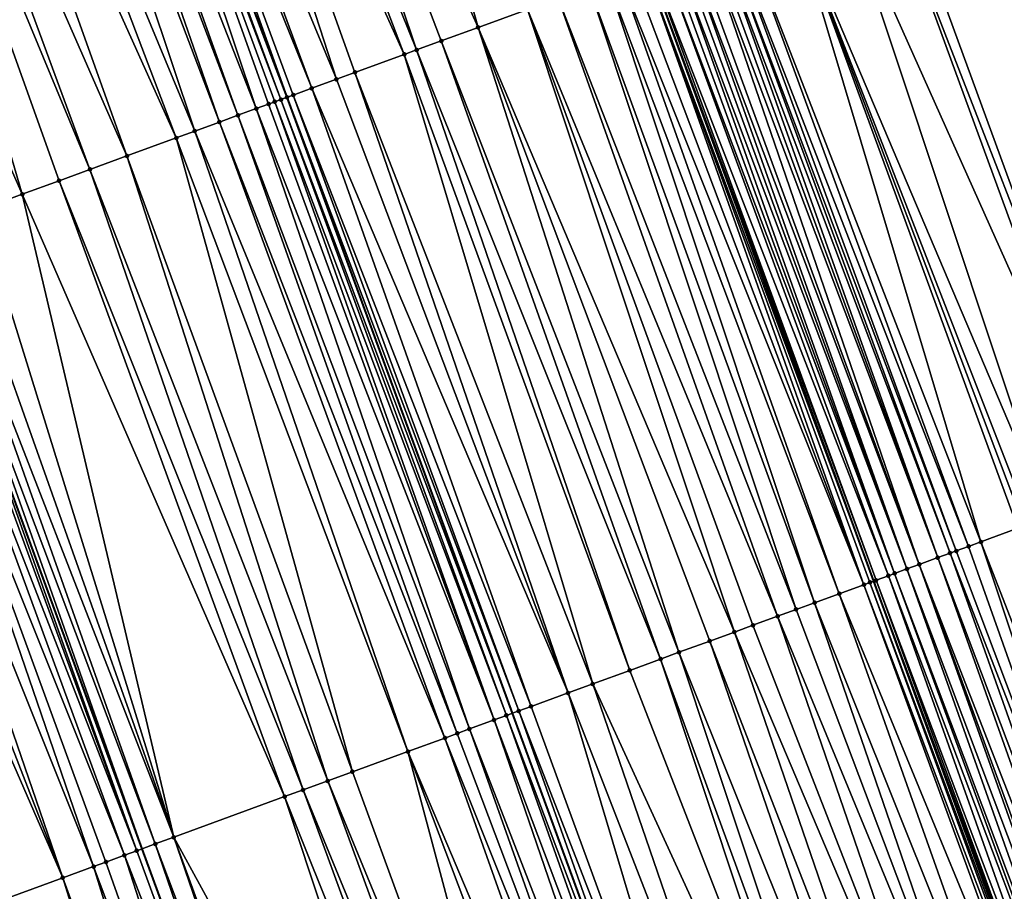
# Model space of a CAD drawing. Header units: feet. Extents: x 2004186 to 2014793, y 836912 to 864902.
# Tile 335 of 656: x 2010385 to 2010415, y 847898 to 847925. Entities that reach past the tile are written whole.
import ezdxf

# ---------------------------------------------------------------- set-up
doc = ezdxf.new("R2010")
doc.units = ezdxf.units.FT
doc.header["$LTSCALE"] = 100
doc.header["$MEASUREMENT"] = 0
for name, color, linetype, lineweight in [('EP_Travel Lane', 5, 'Continuous', 40), ('GPL_Skip Line', 2, 'Continuous', 40), ('Road Shots', 4, 'Continuous', 200), ('Road X-Section', 30, 'Continuous', 13)]:
    doc.layers.add(name, color=color, linetype=linetype, lineweight=lineweight)
doc.layers.add('I-77 SB_MM21-27-Surface-Border', color=7, linetype='Continuous')
doc.layers.add('I-77 SB_MM21-27-Surface-TIN', color=7, linetype='Continuous')

msp = doc.modelspace()

# ---------------------------------------------------------------- linework, layer by layer
at = {"layer": 'EP_Travel Lane'}
msp.add_polyline3d([(2010445.316444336, 847813.5962041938, 433.0104091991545), (2010438.679490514, 847832.4627011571, 432.9319780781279), (2010432.042539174, 847851.3291910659, 432.8515366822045), (2010425.139215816, 847870.2557008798, 432.7710788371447), (2010418.274076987, 847889.0404922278, 432.7279761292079), (2010411.408960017, 847907.8252237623, 432.6638265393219), (2010404.543828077, 847926.6099962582, 432.6141262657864), (2010397.38193436, 847945.4439970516, 432.5389409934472), (2010390.268932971, 847964.1362691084, 432.4742852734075), (2010383.155938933, 847982.82852185, 432.4034348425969), (2010375.975862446, 848001.680886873, 432.3522787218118), (2010368.597464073, 848020.2699512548, 432.2722607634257), (2010361.219050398, 848038.8590541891, 432.2059009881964), (2010353.840605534, 848057.4482356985, 432.1673783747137), (2010346.379713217, 848076.1879119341, 432.1270185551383), (2010338.752172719, 848094.6761066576, 432.0335779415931), (2010331.124594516, 848113.1643927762, 431.9679207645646)], dxfattribs=at)
at = {"layer": 'GPL_Skip Line'}
for points in [[(2010434.280437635, 847809.7120895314, 432.5516954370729), (2010427.643483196, 847828.578588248, 432.473760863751), (2010421.006517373, 847847.4451193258, 432.4050365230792), (2010414.14719293, 847866.2318792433, 432.3409341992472), (2010407.274133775, 847885.0137273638, 432.2839206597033), (2010400.401084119, 847903.7955495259, 432.217755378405), (2010393.528014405, 847922.5774265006, 432.1709143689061), (2010386.419386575, 847941.2712910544, 432.0935986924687), (2010379.307074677, 847959.963861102, 432.038991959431), (2010372.194778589, 847978.6563895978, 431.9709799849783), (2010365.075426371, 847997.3461843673, 431.9060925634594), (2010357.687270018, 848015.9313647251, 431.8245463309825), (2010350.299104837, 848034.5165672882, 431.7508686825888), (2010342.91090772, 848053.1018501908, 431.7056591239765), (2010335.502520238, 848071.6789086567, 431.6532753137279), (2010327.846436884, 848090.1553678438, 431.5836618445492), (2010320.190376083, 848108.6317726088, 431.4974952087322)], [(2010422.965392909, 847805.7298375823, 432.0990983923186), (2010416.32843218, 847824.5963541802, 432.0262505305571), (2010409.691460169, 847843.4629028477, 431.9625323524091), (2010402.875732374, 847862.105767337, 431.9007132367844), (2010395.992691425, 847880.8838705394, 431.8150787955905), (2010389.109602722, 847899.6621040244, 431.7753469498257), (2010382.226526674, 847918.4403029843, 431.7234295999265), (2010375.19105259, 847936.9974819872, 431.6554652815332), (2010368.098361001, 847955.6975032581, 431.596892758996), (2010361.005655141, 847974.3975621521, 431.5504159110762), (2010353.967335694, 847992.9289843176, 431.4755962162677), (2010346.605653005, 848011.5247025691, 431.3982657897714), (2010339.243966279, 848030.1204310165, 431.3245462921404), (2010331.882245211, 848048.7162462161, 431.2815498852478), (2010324.561540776, 848067.1436544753, 431.2263298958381), (2010316.89390634, 848085.6152723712, 431.1424802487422), (2010309.226277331, 848104.0868771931, 431.0546505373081)]]:
    msp.add_polyline3d(points, dxfattribs=at)
at = {"layer": 'I-77 SB_MM21-27-Surface-Border', "color": 3, "linetype": 'ByBlock', "lineweight": -2}
msp.add_polyline3d([(2010337.372617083, 848115.7543143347, 432.2095463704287), (2010344.289671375, 848096.9715284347, 432.2543729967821), (2010352.315242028, 848078.6482983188, 432.3563853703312), (2010360.751986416, 848060.1966310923, 432.4482994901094), (2010368.697720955, 848041.8330507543, 432.5133791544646), (2010376.829275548, 848023.5434360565, 432.6080460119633), (2010384.403279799, 848005.0321512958, 432.6943316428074), (2010391.447306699, 847985.9844294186, 432.7235131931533), (2010398.372684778, 847967.2207555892, 432.7843810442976), (2010405.29803951, 847948.45714312, 432.8651087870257), (2010412.121350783, 847929.383882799, 432.9113351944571), (2010418.99443475, 847910.601966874, 432.944420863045), (2010425.867489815, 847891.82012993, 433.0053695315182), (2010432.364923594, 847872.900784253, 433.0498126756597), (2010438.551635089, 847853.6199756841, 433.1000478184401), (2010444.811267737, 847834.6207054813, 433.1690479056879), (2010451.259565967, 847815.6878076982, 433.2387195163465)], dxfattribs=at)
at = {"layer": 'I-77 SB_MM21-27-Surface-TIN', "color": 128, "linetype": 'ByBlock', "lineweight": -2}
for points in [[(2010393.896070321, 847944.1172006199, 432.4080383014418), (2010391.092313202, 847943.0499864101, 432.2907290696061), (2010399.350152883, 847924.7087885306, 432.419485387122)], [(2010393.896070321, 847944.1172006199, 432.4080383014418), (2010399.350152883, 847924.7087885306, 432.419485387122), (2010400.852645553, 847925.2588029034, 432.4785072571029)], [(2010391.092313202, 847943.0499864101, 432.2907290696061), (2010389.970816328, 847942.6230850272, 432.2387406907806), (2010397.472048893, 847924.0212381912, 432.3342946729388)], [(2010391.092313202, 847943.0499864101, 432.2907290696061), (2010398.223292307, 847924.2962533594, 432.3666195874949), (2010399.350152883, 847924.7087885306, 432.419485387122)], [(2010391.092313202, 847943.0499864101, 432.2907290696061), (2010397.472048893, 847924.0212381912, 432.3342946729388), (2010398.223292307, 847924.2962533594, 432.3666195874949)], [(2010389.970816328, 847942.6230850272, 432.2387406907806), (2010388.849319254, 847942.1961841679, 432.186921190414), (2010397.096429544, 847923.8837241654, 432.3158611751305)], [(2010389.970816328, 847942.6230850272, 432.2387406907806), (2010397.096429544, 847923.8837241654, 432.3158611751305), (2010397.472048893, 847924.0212381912, 432.3342946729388)], [(2010388.849319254, 847942.1961841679, 432.186921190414), (2010387.353976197, 847941.6270188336, 432.1293818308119), (2010395.030509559, 847923.127434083, 432.2275422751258)], [(2010388.849319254, 847942.1961841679, 432.186921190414), (2010395.593945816, 847923.3336853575, 432.2482245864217), (2010397.096429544, 847923.8837241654, 432.3158611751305)], [(2010388.849319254, 847942.1961841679, 432.186921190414), (2010395.030509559, 847923.127434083, 432.2275422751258), (2010395.593945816, 847923.3336853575, 432.2482245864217)], [(2010387.353976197, 847941.6270188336, 432.1293818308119), (2010386.7932221, 847941.4135830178, 432.1081867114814), (2010394.279261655, 847922.8524311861, 432.1995435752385)], [(2010387.353976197, 847941.6270188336, 432.1293818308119), (2010394.279261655, 847922.8524311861, 432.1995435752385), (2010395.030509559, 847923.127434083, 432.2275422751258)], [(2010386.232468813, 847941.2001450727, 432.0863046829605), (2010393.340202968, 847922.5086743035, 432.1633954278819), (2010386.419386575, 847941.2712910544, 432.0935986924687)], [(2010386.7932221, 847941.4135830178, 432.1081867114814), (2010386.419386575, 847941.2712910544, 432.0935986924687), (2010393.528014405, 847922.5774265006, 432.1709143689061)], [(2010393.340202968, 847922.5086743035, 432.1633954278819), (2010393.528014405, 847922.5774265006, 432.1709143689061), (2010386.419386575, 847941.2712910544, 432.0935986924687)], [(2010386.7932221, 847941.4135830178, 432.1081867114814), (2010393.528014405, 847922.5774265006, 432.1709143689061), (2010393.715830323, 847922.6461664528, 432.1741161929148)], [(2010386.7932221, 847941.4135830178, 432.1081867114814), (2010393.715830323, 847922.6461664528, 432.1741161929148), (2010394.279261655, 847922.8524311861, 432.1995435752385)], [(2010386.232468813, 847941.2001450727, 432.0863046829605), (2010385.297870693, 847940.8444396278, 432.0577268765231), (2010392.588954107, 847922.2336740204, 432.1363181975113)], [(2010386.232468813, 847941.2001450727, 432.0863046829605), (2010393.152395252, 847922.4399119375, 432.1522913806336), (2010393.340202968, 847922.5086743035, 432.1633954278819)], [(2010386.232468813, 847941.2001450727, 432.0863046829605), (2010392.964583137, 847922.3711615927, 432.1454254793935), (2010393.152395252, 847922.4399119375, 432.1522913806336)], [(2010386.232468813, 847941.2001450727, 432.0863046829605), (2010392.588954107, 847922.2336740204, 432.1363181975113), (2010392.964583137, 847922.3711615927, 432.1454254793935)], [(2010384.92403566, 847940.7021463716, 432.0427218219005), (2010384.363288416, 847940.4886925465, 432.0157166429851), (2010391.462081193, 847921.8211725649, 432.0953389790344)], [(2010385.297870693, 847940.8444396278, 432.0577268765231), (2010384.92403566, 847940.7021463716, 432.0427218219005), (2010392.025514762, 847922.0274311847, 432.1186109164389)], [(2010384.92403566, 847940.7021463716, 432.0427218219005), (2010391.462081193, 847921.8211725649, 432.0953389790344), (2010392.025514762, 847922.0274311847, 432.1186109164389)], [(2010385.297870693, 847940.8444396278, 432.0577268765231), (2010392.025514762, 847922.0274311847, 432.1186109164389), (2010392.588954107, 847922.2336740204, 432.1363181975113)], [(2010384.363288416, 847940.4886925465, 432.0157166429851), (2010383.054874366, 847939.9906436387, 431.9559363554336), (2010390.710842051, 847921.5461457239, 432.0588987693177)], [(2010384.363288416, 847940.4886925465, 432.0157166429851), (2010390.710842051, 847921.5461457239, 432.0588987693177), (2010391.462081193, 847921.8211725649, 432.0953389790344)], [(2010383.054874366, 847939.9906436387, 431.9559363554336), (2010381.933366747, 847939.5637704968, 431.9130588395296), (2010390.147410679, 847921.3398810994, 432.0335098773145)], [(2010383.054874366, 847939.9906436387, 431.9559363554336), (2010390.147410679, 847921.3398810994, 432.0335098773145), (2010390.710842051, 847921.5461457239, 432.0588987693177)], [(2010381.933366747, 847939.5637704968, 431.9130588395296), (2010380.624935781, 847939.0657660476, 431.8676215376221), (2010388.644919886, 847920.7898615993, 431.9726802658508)], [(2010381.933366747, 847939.5637704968, 431.9130588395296), (2010388.644919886, 847920.7898615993, 431.9726802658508), (2010390.147410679, 847921.3398810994, 432.0335098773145)], [(2010380.624935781, 847939.0657660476, 431.8676215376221), (2010379.877267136, 847938.7811758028, 431.8364073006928), (2010387.518045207, 847920.3773649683, 431.9334019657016)], [(2010380.624935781, 847939.0657660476, 431.8676215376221), (2010387.518045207, 847920.3773649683, 431.9334019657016), (2010388.644919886, 847920.7898615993, 431.9726802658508)], [(2010379.877267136, 847938.7811758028, 431.8364073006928), (2010377.447331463, 847937.8562905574, 431.7456231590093), (2010385.452117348, 847919.6210964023, 431.852668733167)], [(2010379.877267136, 847938.7811758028, 431.8364073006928), (2010386.578991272, 847920.0335950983, 431.8926750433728), (2010387.518045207, 847920.3773649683, 431.9334019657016)], [(2010379.877267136, 847938.7811758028, 431.8364073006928), (2010385.452117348, 847919.6210964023, 431.852668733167), (2010386.578991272, 847920.0335950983, 431.8926750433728)], [(2010377.447331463, 847937.8562905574, 431.7456231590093), (2010384.137435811, 847919.1398350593, 431.801459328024), (2010385.452117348, 847919.6210964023, 431.852668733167)], [(2010412.121350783, 847929.383882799, 432.9113351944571), (2010411.745723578, 847929.2463902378, 432.9004691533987), (2010418.99443475, 847910.601966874, 432.944420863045)], [(2010411.745723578, 847929.2463902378, 432.9004691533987), (2010410.431037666, 847928.7651408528, 432.8534755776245), (2010418.618807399, 847910.4644747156, 432.9336972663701)], [(2010411.745723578, 847929.2463902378, 432.9004691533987), (2010418.618807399, 847910.4644747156, 432.9336972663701), (2010418.99443475, 847910.601966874, 432.944420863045)], [(2010410.431037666, 847928.7651408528, 432.8534755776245), (2010408.92853722, 847928.2151477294, 432.8019451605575), (2010416.740680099, 847909.776988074, 432.8709656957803)], [(2010410.431037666, 847928.7651408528, 432.8534755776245), (2010416.740680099, 847909.776988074, 432.8709656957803), (2010418.618807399, 847910.4644747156, 432.9336972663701)], [(2010408.92853722, 847928.2151477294, 432.8019451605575), (2010407.426034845, 847927.6651598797, 432.7522740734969), (2010414.674736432, 847909.020762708, 432.8054653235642)], [(2010408.92853722, 847928.2151477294, 432.8019451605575), (2010416.17724376, 847909.5707370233, 432.8503629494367), (2010416.740680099, 847909.776988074, 432.8709656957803)], [(2010408.92853722, 847928.2151477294, 432.8019451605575), (2010415.989428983, 847909.5019939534, 432.8460620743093), (2010416.17724376, 847909.5707370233, 432.8503629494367)], [(2010408.92853722, 847928.2151477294, 432.8019451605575), (2010415.801616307, 847909.4332451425, 432.8397371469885), (2010415.989428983, 847909.5019939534, 432.8460620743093)], [(2010408.92853722, 847928.2151477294, 432.8019451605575), (2010414.674736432, 847909.020762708, 432.8054653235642), (2010415.801616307, 847909.4332451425, 432.8397371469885)], [(2010407.050405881, 847927.5276721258, 432.7431028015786), (2010406.862593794, 847927.4589217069, 432.7362107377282), (2010413.923485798, 847908.7457672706, 432.7800974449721)], [(2010407.426034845, 847927.6651598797, 432.7522740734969), (2010407.050405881, 847927.5276721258, 432.7431028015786), (2010414.299111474, 847908.8832640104, 432.7924362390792)], [(2010407.050405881, 847927.5276721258, 432.7431028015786), (2010413.923485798, 847908.7457672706, 432.7800974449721), (2010414.299111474, 847908.8832640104, 432.7924362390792)], [(2010407.426034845, 847927.6651598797, 432.7522740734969), (2010414.299111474, 847908.8832640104, 432.7924362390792), (2010414.674736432, 847909.020762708, 432.8054653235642)], [(2010406.299176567, 847927.252618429, 432.6971944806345), (2010405.923548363, 847927.1151285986, 432.6872911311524), (2010412.796616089, 847908.3332570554, 432.7360314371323)], [(2010406.486987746, 847927.3213713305, 432.7049617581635), (2010406.299176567, 847927.252618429, 432.6971944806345), (2010413.360048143, 847908.5395198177, 432.760763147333)], [(2010406.299176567, 847927.252618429, 432.6971944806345), (2010412.796616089, 847908.3332570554, 432.7360314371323), (2010413.360048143, 847908.5395198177, 432.760763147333)], [(2010406.674792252, 847927.3901424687, 432.7191583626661), (2010406.486987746, 847927.3213713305, 432.7049617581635), (2010413.360048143, 847908.5395198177, 432.760763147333)], [(2010406.862593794, 847927.4589217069, 432.7362107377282), (2010406.674792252, 847927.3901424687, 432.7191583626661), (2010413.735674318, 847908.6770151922, 432.7726205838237)], [(2010406.674792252, 847927.3901424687, 432.7191583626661), (2010413.360048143, 847908.5395198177, 432.760763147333), (2010413.735674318, 847908.6770151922, 432.7726205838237)], [(2010406.862593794, 847927.4589217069, 432.7362107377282), (2010413.735674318, 847908.6770151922, 432.7726205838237), (2010413.923485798, 847908.7457672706, 432.7800974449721)], [(2010405.36010437, 847926.908898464, 432.6740616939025), (2010405.172286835, 847926.8401629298, 432.6724173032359), (2010412.04536503, 847908.0582627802, 432.711073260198)], [(2010405.547925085, 847926.9776253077, 432.6726421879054), (2010405.36010437, 847926.908898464, 432.6740616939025), (2010412.420989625, 847908.1957624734, 432.7244532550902)], [(2010405.36010437, 847926.908898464, 432.6740616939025), (2010412.04536503, 847908.0582627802, 432.711073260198), (2010412.420989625, 847908.1957624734, 432.7244532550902)], [(2010405.735738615, 847927.046371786, 432.6781449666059), (2010405.547925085, 847926.9776253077, 432.6726421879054), (2010412.420989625, 847908.1957624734, 432.7244532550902)], [(2010405.923548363, 847927.1151285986, 432.6872911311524), (2010405.735738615, 847927.046371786, 432.6781449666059), (2010412.796616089, 847908.3332570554, 432.7360314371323)], [(2010405.735738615, 847927.046371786, 432.6781449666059), (2010412.420989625, 847908.1957624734, 432.7244532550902), (2010412.796616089, 847908.3332570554, 432.7360314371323)], [(2010404.421081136, 847926.5650447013, 432.6037581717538), (2010404.045448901, 847926.4275658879, 432.5977388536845), (2010411.106325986, 847907.71445222, 432.6560021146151)], [(2010404.421081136, 847926.5650447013, 432.6037581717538), (2010411.408960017, 847907.8252237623, 432.6638265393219), (2010404.543828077, 847926.6099962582, 432.6141262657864)], [(2010404.421081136, 847926.5650447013, 432.6037581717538), (2010411.294143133, 847907.783188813, 432.6580194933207), (2010411.408960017, 847907.8252237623, 432.6638265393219)], [(2010404.421081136, 847926.5650447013, 432.6037581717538), (2010411.106325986, 847907.71445222, 432.6560021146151), (2010411.294143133, 847907.783188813, 432.6580194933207)], [(2010404.608883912, 847926.6338205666, 432.6196213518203), (2010404.543828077, 847926.6099962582, 432.6141262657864), (2010411.481952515, 847907.8519466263, 432.6675182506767)], [(2010411.481952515, 847907.8519466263, 432.6675182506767), (2010404.543828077, 847926.6099962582, 432.6141262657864), (2010411.408960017, 847907.8252237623, 432.6638265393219)], [(2010404.984477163, 847926.7714059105, 432.6631982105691), (2010404.608883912, 847926.6338205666, 432.6196213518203), (2010411.857559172, 847907.989495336, 432.698179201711)], [(2010404.608883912, 847926.6338205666, 432.6196213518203), (2010411.481952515, 847907.8519466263, 432.6675182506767), (2010411.857559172, 847907.989495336, 432.698179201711)], [(2010405.172286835, 847926.8401629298, 432.6724173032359), (2010404.984477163, 847926.7714059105, 432.6631982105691), (2010412.04536503, 847908.0582627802, 432.711073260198)], [(2010404.984477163, 847926.7714059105, 432.6631982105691), (2010411.857559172, 847907.989495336, 432.698179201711), (2010412.04536503, 847908.0582627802, 432.711073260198)], [(2010403.669820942, 847926.290075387, 432.5875990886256), (2010403.294190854, 847926.1525907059, 432.5795111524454), (2010410.355069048, 847907.4394740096, 432.6367076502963)], [(2010404.045448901, 847926.4275658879, 432.5977388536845), (2010403.669820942, 847926.290075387, 432.5875990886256), (2010411.106325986, 847907.71445222, 432.6560021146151)], [(2010403.669820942, 847926.290075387, 432.5875990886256), (2010410.355069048, 847907.4394740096, 432.6367076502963), (2010411.106325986, 847907.71445222, 432.6560021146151)], [(2010403.294190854, 847926.1525907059, 432.5795111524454), (2010402.730752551, 847925.9463450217, 432.560799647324), (2010409.603821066, 847907.164471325, 432.6087847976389)], [(2010403.294190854, 847926.1525907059, 432.5795111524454), (2010409.603821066, 847907.164471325, 432.6087847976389), (2010410.355069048, 847907.4394740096, 432.6367076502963)], [(2010402.730752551, 847925.9463450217, 432.560799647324), (2010401.791699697, 847925.6025721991, 432.5190317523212), (2010409.040392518, 847906.9581989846, 432.5806762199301)], [(2010402.730752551, 847925.9463450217, 432.560799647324), (2010409.040392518, 847906.9581989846, 432.5806762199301), (2010409.603821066, 847907.164471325, 432.6087847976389)], [(2010401.791699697, 847925.6025721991, 432.5190317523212), (2010400.852645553, 847925.2588029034, 432.4785072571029), (2010408.476958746, 847906.7519409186, 432.5576003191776)], [(2010401.791699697, 847925.6025721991, 432.5190317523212), (2010408.476958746, 847906.7519409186, 432.5576003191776), (2010409.040392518, 847906.9581989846, 432.5806762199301)], [(2010400.852645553, 847925.2588029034, 432.4785072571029), (2010399.350152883, 847924.7087885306, 432.419485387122), (2010407.162281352, 847906.2706682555, 432.502401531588)], [(2010400.852645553, 847925.2588029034, 432.4785072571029), (2010407.725716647, 847906.4769221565, 432.5240091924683), (2010408.476958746, 847906.7519409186, 432.5576003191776)], [(2010400.852645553, 847925.2588029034, 432.4785072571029), (2010407.162281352, 847906.2706682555, 432.502401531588), (2010407.725716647, 847906.4769221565, 432.5240091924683)], [(2010399.350152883, 847924.7087885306, 432.419485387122), (2010398.223292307, 847924.2962533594, 432.3666195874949), (2010405.471977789, 847905.6519002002, 432.4353392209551)], [(2010399.350152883, 847924.7087885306, 432.419485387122), (2010406.411032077, 847905.9956691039, 432.4757242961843), (2010407.162281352, 847906.2706682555, 432.502401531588)], [(2010399.350152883, 847924.7087885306, 432.419485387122), (2010405.471977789, 847905.6519002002, 432.4353392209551), (2010406.411032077, 847905.9956691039, 432.4757242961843)], [(2010398.223292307, 847924.2962533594, 432.3666195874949), (2010397.472048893, 847924.0212381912, 432.3342946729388), (2010404.908544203, 847905.4456416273, 432.4120844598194)], [(2010398.223292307, 847924.2962533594, 432.3666195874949), (2010404.908544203, 847905.4456416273, 432.4120844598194), (2010405.471977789, 847905.6519002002, 432.4353392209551)], [(2010397.096429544, 847923.8837241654, 432.3158611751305), (2010395.593945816, 847923.3336853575, 432.2482245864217), (2010402.842632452, 847904.6893290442, 432.3158354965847)], [(2010397.472048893, 847924.0212381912, 432.3342946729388), (2010397.096429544, 847923.8837241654, 432.3158611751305), (2010403.969494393, 847905.101860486, 432.3673850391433)], [(2010397.096429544, 847923.8837241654, 432.3158611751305), (2010402.842632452, 847904.6893290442, 432.3158354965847), (2010403.969494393, 847905.101860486, 432.3673850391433)], [(2010397.472048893, 847924.0212381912, 432.3342946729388), (2010403.969494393, 847905.101860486, 432.3673850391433), (2010404.908544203, 847905.4456416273, 432.4120844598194)], [(2010395.593945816, 847923.3336853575, 432.2482245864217), (2010395.030509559, 847923.127434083, 432.2275422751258), (2010402.091385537, 847904.4143234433, 432.2868844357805)], [(2010395.593945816, 847923.3336853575, 432.2482245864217), (2010402.091385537, 847904.4143234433, 432.2868844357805), (2010402.842632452, 847904.6893290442, 432.3158354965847)], [(2010395.030509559, 847923.127434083, 432.2275422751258), (2010394.279261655, 847922.8524311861, 432.1995435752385), (2010402.091385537, 847904.4143234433, 432.2868844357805)], [(2010394.279261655, 847922.8524311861, 432.1995435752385), (2010393.715830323, 847922.6461664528, 432.1741161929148), (2010400.964519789, 847904.0018024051, 432.2390027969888)], [(2010394.279261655, 847922.8524311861, 432.1995435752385), (2010400.964519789, 847904.0018024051, 432.2390027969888), (2010402.091385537, 847904.4143234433, 432.2868844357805)], [(2010392.964583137, 847922.3711615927, 432.1454254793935), (2010392.588954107, 847922.2336740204, 432.1363181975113), (2010399.837645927, 847903.5893035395, 432.1989380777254)], [(2010393.152395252, 847922.4399119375, 432.1522913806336), (2010392.964583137, 847922.3711615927, 432.1454254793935), (2010399.837645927, 847903.5893035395, 432.1989380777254)], [(2010393.340202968, 847922.5086743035, 432.1633954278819), (2010393.152395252, 847922.4399119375, 432.1522913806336), (2010400.21327223, 847903.7267985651, 432.2106725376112)], [(2010393.152395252, 847922.4399119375, 432.1522913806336), (2010399.837645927, 847903.5893035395, 432.1989380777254), (2010400.21327223, 847903.7267985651, 432.2106725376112)], [(2010393.340202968, 847922.5086743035, 432.1633954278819), (2010400.401084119, 847903.7955495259, 432.217755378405), (2010393.528014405, 847922.5774265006, 432.1709143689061)], [(2010393.340202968, 847922.5086743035, 432.1633954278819), (2010400.21327223, 847903.7267985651, 432.2106725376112), (2010400.401084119, 847903.7955495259, 432.217755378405)], [(2010393.715830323, 847922.6461664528, 432.1741161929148), (2010393.528014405, 847922.5774265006, 432.1709143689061), (2010400.588896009, 847903.8643004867, 432.2248382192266)], [(2010400.588896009, 847903.8643004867, 432.2248382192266), (2010393.528014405, 847922.5774265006, 432.1709143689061), (2010400.401084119, 847903.7955495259, 432.217755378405)], [(2010393.715830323, 847922.6461664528, 432.1741161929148), (2010400.588896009, 847903.8643004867, 432.2248382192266), (2010400.964519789, 847904.0018024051, 432.2390027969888)], [(2010392.588954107, 847922.2336740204, 432.1363181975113), (2010392.025514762, 847922.0274311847, 432.1186109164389), (2010399.086388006, 847903.314328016, 432.1805909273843)], [(2010392.588954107, 847922.2336740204, 432.1363181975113), (2010399.086388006, 847903.314328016, 432.1805909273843), (2010399.837645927, 847903.5893035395, 432.1989380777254)], [(2010391.462081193, 847921.8211725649, 432.0953389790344), (2010390.710842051, 847921.5461457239, 432.0588987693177), (2010398.335147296, 847903.039305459, 432.1456619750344)], [(2010392.025514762, 847922.0274311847, 432.1186109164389), (2010391.462081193, 847921.8211725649, 432.0953389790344), (2010398.710765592, 847903.176822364, 432.1651100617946)], [(2010391.462081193, 847921.8211725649, 432.0953389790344), (2010398.335147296, 847903.039305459, 432.1456619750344), (2010398.710765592, 847903.176822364, 432.1651100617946)], [(2010392.025514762, 847922.0274311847, 432.1186109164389), (2010398.710765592, 847903.176822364, 432.1651100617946), (2010399.086388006, 847903.314328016, 432.1805909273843)], [(2010390.710842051, 847921.5461457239, 432.0588987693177), (2010390.147410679, 847921.3398810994, 432.0335098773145), (2010397.208288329, 847902.6267658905, 432.0912473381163)], [(2010390.710842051, 847921.5461457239, 432.0588987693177), (2010397.208288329, 847902.6267658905, 432.0912473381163), (2010398.335147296, 847903.039305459, 432.1456619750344)], [(2010390.147410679, 847921.3398810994, 432.0335098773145), (2010388.644919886, 847920.7898615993, 431.9726802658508), (2010395.517985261, 847902.0079964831, 432.0237082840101)], [(2010390.147410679, 847921.3398810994, 432.0335098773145), (2010395.517985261, 847902.0079964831, 432.0237082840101), (2010397.208288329, 847902.6267658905, 432.0912473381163)], [(2010388.644919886, 847920.7898615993, 431.9726802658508), (2010387.518045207, 847920.3773649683, 431.9334019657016), (2010394.766731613, 847901.7330092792, 432.0012431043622)], [(2010388.644919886, 847920.7898615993, 431.9726802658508), (2010394.766731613, 847901.7330092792, 432.0012431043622), (2010395.517985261, 847902.0079964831, 432.0237082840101)], [(2010387.518045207, 847920.3773649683, 431.9334019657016), (2010386.578991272, 847920.0335950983, 431.8926750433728), (2010394.015485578, 847901.4580012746, 431.9714446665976)], [(2010387.518045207, 847920.3773649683, 431.9334019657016), (2010394.015485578, 847901.4580012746, 431.9714446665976), (2010394.766731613, 847901.7330092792, 432.0012431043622)], [(2010386.578991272, 847920.0335950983, 431.8926750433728), (2010385.452117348, 847919.6210964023, 431.852668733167), (2010393.452055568, 847901.2517329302, 431.9447449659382)], [(2010386.578991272, 847920.0335950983, 431.8926750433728), (2010393.452055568, 847901.2517329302, 431.9447449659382), (2010394.015485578, 847901.4580012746, 431.9714446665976)], [(2010385.452117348, 847919.6210964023, 431.852668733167), (2010384.137435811, 847919.1398350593, 431.801459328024), (2010390.071435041, 847900.0142334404, 431.823530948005)], [(2010385.452117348, 847919.6210964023, 431.852668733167), (2010390.071435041, 847900.0142334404, 431.823530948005), (2010393.452055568, 847901.2517329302, 431.9447449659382)], [(2010384.137435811, 847919.1398350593, 431.801459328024), (2010383.386184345, 847918.8648418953, 431.7768919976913), (2010390.071435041, 847900.0142334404, 431.823530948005)], [(2010383.386184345, 847918.8648418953, 431.7768919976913), (2010382.822748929, 847918.6585883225, 431.7553994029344), (2010390.071435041, 847900.0142334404, 431.823530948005)], [(2010382.447132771, 847918.5210655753, 431.7338910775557), (2010382.226526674, 847918.4403029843, 431.7234295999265), (2010389.109602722, 847899.6621040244, 431.7753469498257)], [(2010382.822748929, 847918.6585883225, 431.7553994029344), (2010382.447132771, 847918.5210655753, 431.7338910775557), (2010389.508003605, 847899.8079689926, 431.7982050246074)], [(2010382.447132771, 847918.5210655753, 431.7338910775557), (2010389.109602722, 847899.6621040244, 431.7753469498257), (2010389.508003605, 847899.8079689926, 431.7982050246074)], [(2010382.822748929, 847918.6585883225, 431.7553994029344), (2010389.508003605, 847899.8079689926, 431.7982050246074), (2010390.071435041, 847900.0142334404, 431.823530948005)], [(2010381.695889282, 847918.2460506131, 431.7016388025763), (2010381.13246547, 847918.0397653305, 431.668966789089), (2010388.568957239, 847899.4641784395, 431.7501873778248)], [(2010382.071512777, 847918.3835533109, 431.7160786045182), (2010381.695889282, 847918.2460506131, 431.7016388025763), (2010388.944579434, 847899.6016846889, 431.765878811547)], [(2010381.695889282, 847918.2460506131, 431.7016388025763), (2010388.568957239, 847899.4641784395, 431.7501873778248), (2010388.944579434, 847899.6016846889, 431.765878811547)], [(2010382.071512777, 847918.3835533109, 431.7160786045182), (2010388.944579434, 847899.6016846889, 431.765878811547), (2010382.226526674, 847918.4403029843, 431.7234295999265)], [(2010388.944579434, 847899.6016846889, 431.765878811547), (2010389.109602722, 847899.6621040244, 431.7753469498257), (2010382.226526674, 847918.4403029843, 431.7234295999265)], [(2010381.13246547, 847918.0397653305, 431.668966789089), (2010380.193419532, 847917.6959736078, 431.620535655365), (2010387.629888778, 847899.1204482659, 431.7234567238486)], [(2010381.13246547, 847918.0397653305, 431.668966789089), (2010388.005514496, 847899.2579448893, 431.7357544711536), (2010388.568957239, 847899.4641784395, 431.7501873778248)], [(2010381.13246547, 847918.0397653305, 431.668966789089), (2010387.629888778, 847899.1204482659, 431.7234567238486), (2010388.005514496, 847899.2579448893, 431.7357544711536)], [(2010380.193419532, 847917.6959736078, 431.620535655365), (2010379.442171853, 847917.4209700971, 431.5923205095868), (2010386.690835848, 847898.7766756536, 431.6817641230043)], [(2010380.193419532, 847917.6959736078, 431.620535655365), (2010386.690835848, 847898.7766756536, 431.6817641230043), (2010387.629888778, 847899.1204482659, 431.7234567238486)], [(2010379.442171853, 847917.4209700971, 431.5923205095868), (2010378.690925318, 847917.1459634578, 431.5630024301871), (2010386.690835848, 847898.7766756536, 431.6817641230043)], [(2010378.690925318, 847917.1459634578, 431.5630024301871), (2010384.437106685, 847897.9516272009, 431.583752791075), (2010386.690835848, 847898.7766756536, 431.6817641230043)], [(2010421.923412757, 847890.3764345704, 432.8830079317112), (2010415.801616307, 847909.4332451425, 432.8397371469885), (2010414.674736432, 847909.020762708, 432.8054653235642)], [(2010420.984347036, 847890.0326969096, 432.8536379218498), (2010414.299111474, 847908.8832640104, 432.7924362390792), (2010413.923485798, 847908.7457672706, 432.7800974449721)], [(2010420.984347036, 847890.0326969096, 432.8536379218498), (2010414.674736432, 847909.020762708, 432.8054653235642), (2010414.299111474, 847908.8832640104, 432.7924362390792)], [(2010421.923412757, 847890.3764345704, 432.8830079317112), (2010414.674736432, 847909.020762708, 432.8054653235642), (2010420.984347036, 847890.0326969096, 432.8536379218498)], [(2010420.420917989, 847889.8264259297, 432.8260092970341), (2010413.735674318, 847908.6770151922, 432.7726205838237), (2010413.360048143, 847908.5395198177, 432.760763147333)], [(2010420.984347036, 847890.0326969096, 432.8536379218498), (2010413.923485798, 847908.7457672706, 432.7800974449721), (2010413.735674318, 847908.6770151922, 432.7726205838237)], [(2010420.984347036, 847890.0326969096, 432.8536379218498), (2010413.735674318, 847908.6770151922, 432.7726205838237), (2010420.420917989, 847889.8264259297, 432.8260092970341)], [(2010412.796616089, 847908.3332570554, 432.7360314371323), (2010412.420989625, 847908.1957624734, 432.7244532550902), (2010419.48185552, 847889.4826793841, 432.7935068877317)], [(2010413.360048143, 847908.5395198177, 432.760763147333), (2010412.796616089, 847908.3332570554, 432.7360314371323), (2010420.04529211, 847889.688929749, 432.8138677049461)], [(2010412.796616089, 847908.3332570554, 432.7360314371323), (2010419.669669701, 847889.5514240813, 432.798381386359), (2010420.04529211, 847889.688929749, 432.8138677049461)], [(2010412.796616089, 847908.3332570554, 432.7360314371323), (2010419.48185552, 847889.4826793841, 432.7935068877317), (2010419.669669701, 847889.5514240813, 432.798381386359)], [(2010420.420917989, 847889.8264259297, 432.8260092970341), (2010413.360048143, 847908.5395198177, 432.760763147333), (2010420.04529211, 847889.688929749, 432.8138677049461)], [(2010411.857559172, 847907.989495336, 432.698179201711), (2010411.481952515, 847907.8519466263, 432.6675182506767), (2010418.542811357, 847889.1388828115, 432.7433673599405)], [(2010412.04536503, 847908.0582627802, 432.711073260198), (2010411.857559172, 847907.989495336, 432.698179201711), (2010418.918415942, 847889.2764371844, 432.7760247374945)], [(2010411.857559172, 847907.989495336, 432.698179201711), (2010418.542811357, 847889.1388828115, 432.7433673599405), (2010418.918415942, 847889.2764371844, 432.7760247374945)], [(2010412.420989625, 847908.1957624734, 432.7244532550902), (2010412.04536503, 847908.0582627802, 432.711073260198), (2010419.106221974, 847889.345204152, 432.7887507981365)], [(2010412.04536503, 847908.0582627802, 432.711073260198), (2010418.918415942, 847889.2764371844, 432.7760247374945), (2010419.106221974, 847889.345204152, 432.7887507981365)], [(2010412.420989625, 847908.1957624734, 432.7244532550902), (2010419.106221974, 847889.345204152, 432.7887507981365), (2010419.48185552, 847889.4826793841, 432.7935068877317)], [(2010411.106325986, 847907.71445222, 432.6560021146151), (2010410.355069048, 847907.4394740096, 432.6367076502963), (2010417.979375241, 847888.9326311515, 432.7225499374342)], [(2010411.294143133, 847907.783188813, 432.6580194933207), (2010411.106325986, 847907.71445222, 432.6560021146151), (2010418.167192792, 847889.0013666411, 432.7241782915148)], [(2010411.106325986, 847907.71445222, 432.6560021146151), (2010417.979375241, 847888.9326311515, 432.7225499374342), (2010418.167192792, 847889.0013666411, 432.7241782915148)], [(2010411.294143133, 847907.783188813, 432.6580194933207), (2010418.274076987, 847889.0404922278, 432.7279761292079), (2010411.408960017, 847907.8252237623, 432.6638265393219)], [(2010411.294143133, 847907.783188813, 432.6580194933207), (2010418.167192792, 847889.0013666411, 432.7241782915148), (2010418.274076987, 847889.0404922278, 432.7279761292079)], [(2010411.481952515, 847907.8519466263, 432.6675182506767), (2010411.408960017, 847907.8252237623, 432.6638265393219), (2010418.355005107, 847889.0701164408, 432.7308516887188)], [(2010418.355005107, 847889.0701164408, 432.7308516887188), (2010411.408960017, 847907.8252237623, 432.6638265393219), (2010418.274076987, 847889.0404922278, 432.7279761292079)], [(2010411.481952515, 847907.8519466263, 432.6675182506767), (2010418.355005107, 847889.0701164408, 432.7308516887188), (2010418.542811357, 847889.1388828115, 432.7433673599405)], [(2010410.355069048, 847907.4394740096, 432.6367076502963), (2010409.603821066, 847907.164471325, 432.6087847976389), (2010417.040308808, 847888.5888954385, 432.6938665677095)], [(2010410.355069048, 847907.4394740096, 432.6367076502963), (2010417.040308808, 847888.5888954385, 432.6938665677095), (2010417.979375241, 847888.9326311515, 432.7225499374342)], [(2010409.603821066, 847907.164471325, 432.6087847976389), (2010409.040392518, 847906.9581989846, 432.5806762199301), (2010416.101253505, 847888.2451293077, 432.6544593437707)], [(2010409.603821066, 847907.164471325, 432.6087847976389), (2010416.101253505, 847888.2451293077, 432.6544593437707), (2010417.040308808, 847888.5888954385, 432.6938665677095)], [(2010408.476958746, 847906.7519409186, 432.5576003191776), (2010407.725716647, 847906.4769221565, 432.5240091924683), (2010414.974386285, 847887.8326122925, 432.6079963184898)], [(2010409.040392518, 847906.9581989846, 432.5806762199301), (2010408.476958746, 847906.7519409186, 432.5576003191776), (2010416.101253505, 847888.2451293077, 432.6544593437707)], [(2010408.476958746, 847906.7519409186, 432.5576003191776), (2010414.974386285, 847887.8326122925, 432.6079963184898), (2010416.101253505, 847888.2451293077, 432.6544593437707)], [(2010407.725716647, 847906.4769221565, 432.5240091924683), (2010407.162281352, 847906.2706682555, 432.502401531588), (2010414.974386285, 847887.8326122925, 432.6079963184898)], [(2010407.162281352, 847906.2706682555, 432.502401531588), (2010406.411032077, 847905.9956691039, 432.4757242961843), (2010413.659708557, 847887.3513405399, 432.5531189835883)], [(2010407.162281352, 847906.2706682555, 432.502401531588), (2010413.659708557, 847887.3513405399, 432.5531189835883), (2010414.974386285, 847887.8326122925, 432.6079963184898)], [(2010406.411032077, 847905.9956691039, 432.4757242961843), (2010405.471977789, 847905.6519002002, 432.4353392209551), (2010412.908463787, 847887.0763290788, 432.5221021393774)], [(2010406.411032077, 847905.9956691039, 432.4757242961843), (2010412.908463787, 847887.0763290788, 432.5221021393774), (2010413.659708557, 847887.3513405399, 432.5531189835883)], [(2010405.471977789, 847905.6519002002, 432.4353392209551), (2010404.908544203, 847905.4456416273, 432.4120844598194), (2010411.781602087, 847886.6637969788, 432.4703208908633)], [(2010405.471977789, 847905.6519002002, 432.4353392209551), (2010411.781602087, 847886.6637969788, 432.4703208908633), (2010412.908463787, 847887.0763290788, 432.5221021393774)], [(2010404.908544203, 847905.4456416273, 432.4120844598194), (2010403.969494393, 847905.101860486, 432.3673850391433), (2010411.218167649, 847886.4575407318, 432.447886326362)], [(2010404.908544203, 847905.4456416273, 432.4120844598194), (2010411.218167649, 847886.4575407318, 432.447886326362), (2010411.781602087, 847886.6637969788, 432.4703208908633)], [(2010403.969494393, 847905.101860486, 432.3673850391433), (2010402.842632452, 847904.6893290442, 432.3158354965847), (2010411.218167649, 847886.4575407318, 432.447886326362)], [(2010402.842632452, 847904.6893290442, 432.3158354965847), (2010402.091385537, 847904.4143234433, 432.2868844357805), (2010409.340063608, 847885.7699905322, 432.3627478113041)], [(2010402.842632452, 847904.6893290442, 432.3158354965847), (2010409.340063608, 847885.7699905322, 432.3627478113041), (2010411.218167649, 847886.4575407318, 432.447886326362)], [(2010402.091385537, 847904.4143234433, 432.2868844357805), (2010400.964519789, 847904.0018024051, 432.2390027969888), (2010407.83757239, 847885.2199721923, 432.3023296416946)], [(2010402.091385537, 847904.4143234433, 432.2868844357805), (2010407.83757239, 847885.2199721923, 432.3023296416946), (2010409.340063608, 847885.7699905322, 432.3627478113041)], [(2010400.21327223, 847903.7267985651, 432.2106725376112), (2010407.274133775, 847885.0137273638, 432.2839206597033), (2010400.401084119, 847903.7955495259, 432.217755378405)], [(2010400.588896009, 847903.8643004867, 432.2248382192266), (2010400.401084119, 847903.7955495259, 432.217755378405), (2010407.274133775, 847885.0137273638, 432.2839206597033)], [(2010400.964519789, 847904.0018024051, 432.2390027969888), (2010400.588896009, 847903.8643004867, 432.2248382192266), (2010407.83757239, 847885.2199721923, 432.3023296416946)], [(2010400.588896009, 847903.8643004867, 432.2248382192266), (2010407.274133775, 847885.0137273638, 432.2839206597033), (2010407.83757239, 847885.2199721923, 432.3023296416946)], [(2010399.837645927, 847903.5893035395, 432.1989380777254), (2010399.086388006, 847903.314328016, 432.1805909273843), (2010406.335070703, 847884.6699824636, 432.2519983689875)], [(2010400.21327223, 847903.7267985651, 432.2106725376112), (2010399.837645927, 847903.5893035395, 432.1989380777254), (2010406.89851158, 847884.8762211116, 432.2682283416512)], [(2010399.837645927, 847903.5893035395, 432.1989380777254), (2010406.335070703, 847884.6699824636, 432.2519983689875), (2010406.89851158, 847884.8762211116, 432.2682283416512)], [(2010400.21327223, 847903.7267985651, 432.2106725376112), (2010406.89851158, 847884.8762211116, 432.2682283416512), (2010407.274133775, 847885.0137273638, 432.2839206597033)], [(2010398.710765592, 847903.176822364, 432.1651100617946), (2010398.335147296, 847903.039305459, 432.1456619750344), (2010405.771635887, 847884.46372725, 432.2299280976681)], [(2010399.086388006, 847903.314328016, 432.1805909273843), (2010398.710765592, 847903.176822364, 432.1651100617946), (2010405.771635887, 847884.46372725, 432.2299280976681)], [(2010399.086388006, 847903.314328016, 432.1805909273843), (2010405.771635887, 847884.46372725, 432.2299280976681), (2010406.335070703, 847884.6699824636, 432.2519983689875)], [(2010398.335147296, 847903.039305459, 432.1456619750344), (2010397.208288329, 847902.6267658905, 432.0912473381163), (2010405.02040086, 847884.1886891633, 432.1895243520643)], [(2010398.335147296, 847903.039305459, 432.1456619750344), (2010405.02040086, 847884.1886891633, 432.1895243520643), (2010405.771635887, 847884.46372725, 432.2299280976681)], [(2010397.208288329, 847902.6267658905, 432.0912473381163), (2010395.517985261, 847902.0079964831, 432.0237082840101), (2010402.391050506, 847883.2261317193, 432.0748556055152)], [(2010397.208288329, 847902.6267658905, 432.0912473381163), (2010404.269159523, 847883.913668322, 432.1552005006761), (2010405.02040086, 847884.1886891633, 432.1895243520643)], [(2010397.208288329, 847902.6267658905, 432.0912473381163), (2010402.391050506, 847883.2261317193, 432.0748556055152), (2010404.269159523, 847883.913668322, 432.1552005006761)], [(2010395.517985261, 847902.0079964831, 432.0237082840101), (2010394.766731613, 847901.7330092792, 432.0012431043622), (2010402.391050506, 847883.2261317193, 432.0748556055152)], [(2010394.766731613, 847901.7330092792, 432.0012431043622), (2010394.015485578, 847901.4580012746, 431.9714446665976), (2010401.63979967, 847882.951136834, 432.0496825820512)], [(2010394.766731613, 847901.7330092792, 432.0012431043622), (2010401.63979967, 847882.951136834, 432.0496825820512), (2010402.391050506, 847883.2261317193, 432.0748556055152)], [(2010394.015485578, 847901.4580012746, 431.9714446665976), (2010393.452055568, 847901.2517329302, 431.9447449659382), (2010400.888557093, 847882.6761193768, 432.0165518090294)], [(2010394.015485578, 847901.4580012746, 431.9714446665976), (2010400.888557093, 847882.6761193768, 432.0165518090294), (2010401.63979967, 847882.951136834, 432.0496825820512)], [(2010393.452055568, 847901.2517329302, 431.9447449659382), (2010390.071435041, 847900.0142334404, 431.823530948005), (2010399.761691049, 847882.2635991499, 431.968956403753)], [(2010393.452055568, 847901.2517329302, 431.9447449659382), (2010399.761691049, 847882.2635991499, 431.968956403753), (2010400.888557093, 847882.6761193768, 432.0165518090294)], [(2010390.071435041, 847900.0142334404, 431.823530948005), (2010389.508003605, 847899.8079689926, 431.7982050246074), (2010396.568888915, 847881.0948328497, 431.848560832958)], [(2010390.071435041, 847900.0142334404, 431.823530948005), (2010396.944509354, 847881.2323438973, 431.8659437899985), (2010399.761691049, 847882.2635991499, 431.968956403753)], [(2010390.071435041, 847900.0142334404, 431.823530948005), (2010396.568888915, 847881.0948328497, 431.848560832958), (2010396.944509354, 847881.2323438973, 431.8659437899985)], [(2010388.944579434, 847899.6016846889, 431.765878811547), (2010388.568957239, 847899.4641784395, 431.7501873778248), (2010395.81765726, 847880.8197855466, 431.8049078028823)], [(2010388.944579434, 847899.6016846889, 431.765878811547), (2010395.81765726, 847880.8197855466, 431.8049078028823), (2010389.109602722, 847899.6621040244, 431.7753469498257)], [(2010389.508003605, 847899.8079689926, 431.7982050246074), (2010389.109602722, 847899.6621040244, 431.7753469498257), (2010395.992691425, 847880.8838705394, 431.8150787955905)], [(2010395.81765726, 847880.8197855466, 431.8049078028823), (2010395.992691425, 847880.8838705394, 431.8150787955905), (2010389.109602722, 847899.6621040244, 431.7753469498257)], [(2010389.508003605, 847899.8079689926, 431.7982050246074), (2010395.992691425, 847880.8838705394, 431.8150787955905), (2010396.568888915, 847881.0948328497, 431.848560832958)], [(2010388.005514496, 847899.2579448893, 431.7357544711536), (2010387.629888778, 847899.1204482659, 431.7234567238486), (2010394.69079878, 847880.4072446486, 431.7500246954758)], [(2010388.568957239, 847899.4641784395, 431.7501873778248), (2010388.005514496, 847899.2579448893, 431.7357544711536), (2010394.69079878, 847880.4072446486, 431.7500246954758)], [(2010388.568957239, 847899.4641784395, 431.7501873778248), (2010394.69079878, 847880.4072446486, 431.7500246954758), (2010395.81765726, 847880.8197855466, 431.8049078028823)], [(2010387.629888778, 847899.1204482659, 431.7234567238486), (2010386.690835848, 847898.7766756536, 431.6817641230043), (2010393.563934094, 847879.9947207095, 431.7011206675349)], [(2010387.629888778, 847899.1204482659, 431.7234567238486), (2010393.563934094, 847879.9947207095, 431.7011206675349), (2010394.69079878, 847880.4072446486, 431.7500246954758)], [(2010386.690835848, 847898.7766756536, 431.6817641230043), (2010384.437106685, 847897.9516272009, 431.583752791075), (2010392.624870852, 847879.6509762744, 431.6693622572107)], [(2010386.690835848, 847898.7766756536, 431.6817641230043), (2010392.624870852, 847879.6509762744, 431.6693622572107), (2010393.563934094, 847879.9947207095, 431.7011206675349)]]:
    msp.add_3dface(points, dxfattribs=at)
at = {"layer": 'Road Shots', "lineweight": 100}
for p in [(2010399.350152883, 847924.7087885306, 432.419485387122), (2010398.223292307, 847924.2962533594, 432.3666195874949), (2010397.096429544, 847923.8837241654, 432.3158611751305), (2010397.472048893, 847924.0212381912, 432.3342946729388), (2010395.593945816, 847923.3336853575, 432.2482245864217), (2010395.030509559, 847923.127434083, 432.2275422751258), (2010394.279261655, 847922.8524311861, 432.1995435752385), (2010392.964583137, 847922.3711615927, 432.1454254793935), (2010393.152395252, 847922.4399119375, 432.1522913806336), (2010393.340202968, 847922.5086743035, 432.1633954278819), (2010393.528014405, 847922.5774265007, 432.1709143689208), (2010393.715830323, 847922.6461664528, 432.1741161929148), (2010392.588954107, 847922.2336740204, 432.1363181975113), (2010391.462081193, 847921.8211725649, 432.0953389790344), (2010392.025514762, 847922.0274311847, 432.1186109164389), (2010390.710842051, 847921.5461457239, 432.0588987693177), (2010390.147410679, 847921.3398810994, 432.0335098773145), (2010388.644919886, 847920.7898615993, 431.9726802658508), (2010387.518045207, 847920.3773649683, 431.9334019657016), (2010386.578991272, 847920.0335950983, 431.8926750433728), (2010385.452117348, 847919.6210964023, 431.852668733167), (2010414.299111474, 847908.8832640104, 432.7924362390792), (2010414.674736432, 847909.020762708, 432.8054653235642), (2010413.735674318, 847908.6770151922, 432.7726205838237), (2010413.923485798, 847908.7457672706, 432.7800974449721), (2010412.796616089, 847908.3332570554, 432.7360314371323), (2010413.360048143, 847908.5395198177, 432.760763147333), (2010411.857559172, 847907.989495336, 432.698179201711), (2010412.04536503, 847908.0582627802, 432.711073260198), (2010412.420989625, 847908.1957624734, 432.7244532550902), (2010411.106325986, 847907.71445222, 432.6560021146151), (2010411.294143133, 847907.783188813, 432.6580194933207), (2010411.481952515, 847907.8519466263, 432.6675182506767), (2010410.355069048, 847907.4394740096, 432.6367076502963), (2010409.603821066, 847907.164471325, 432.6087847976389), (2010408.476958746, 847906.7519409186, 432.5576003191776), (2010409.040392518, 847906.9581989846, 432.5806762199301), (2010407.725716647, 847906.4769221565, 432.5240091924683), (2010407.162281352, 847906.2706682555, 432.502401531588), (2010406.411032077, 847905.9956691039, 432.4757242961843), (2010405.471977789, 847905.6519002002, 432.4353392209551), (2010404.908544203, 847905.4456416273, 432.4120844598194), (2010403.969494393, 847905.101860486, 432.3673850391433), (2010402.842632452, 847904.6893290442, 432.3158354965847), (2010402.091385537, 847904.4143234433, 432.2868844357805), (2010400.588896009, 847903.8643004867, 432.2248382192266), (2010400.964519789, 847904.0018024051, 432.2390027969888), (2010399.837645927, 847903.5893035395, 432.1989380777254), (2010400.21327223, 847903.7267985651, 432.2106725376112), (2010398.710765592, 847903.176822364, 432.1651100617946), (2010399.086388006, 847903.314328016, 432.1805909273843), (2010398.335147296, 847903.039305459, 432.1456619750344), (2010397.208288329, 847902.6267658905, 432.0912473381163), (2010395.517985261, 847902.0079964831, 432.0237082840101), (2010394.766731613, 847901.7330092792, 432.0012431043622), (2010394.015485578, 847901.4580012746, 431.9714446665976), (2010393.452055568, 847901.2517329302, 431.9447449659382), (2010390.071435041, 847900.0142334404, 431.823530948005), (2010388.944579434, 847899.6016846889, 431.765878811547), (2010389.508003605, 847899.8079689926, 431.7982050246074), (2010388.005514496, 847899.2579448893, 431.7357544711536), (2010388.568957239, 847899.4641784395, 431.7501873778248), (2010387.629888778, 847899.1204482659, 431.7234567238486), (2010386.690835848, 847898.7766756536, 431.6817641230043)]:
    msp.add_point(p, dxfattribs=at)
at = {"layer": 'Road X-Section', "extrusion": (0.3436527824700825, -0.939091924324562, 0.003020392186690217), "elevation": -105398.6098260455, "flags": 128}
msp.add_lwpolyline([(2179315.620778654, 749.3311603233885), (2179316.020778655, 749.3483641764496), (2179316.420778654, 749.3616294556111), (2179317.020778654, 749.3900442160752), (2179318.020778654, 749.4339024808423), (2179318.220778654, 749.4404662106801), (2179318.620778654, 749.4452166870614), (2179318.820778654, 749.4507008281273), (2179319.020778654, 749.4597068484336), (2179319.220778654, 749.4708524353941), (2179319.420778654, 749.4845715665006), (2179319.820778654, 749.5154604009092), (2179320.020778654, 749.5253581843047), (2179320.620778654, 749.5327150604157), (2179320.820778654, 749.5437478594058), (2179321.220778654, 749.5779652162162), (2179321.420778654, 749.5900528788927), (2179321.620778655, 749.5976164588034), (2179322.020778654, 749.6168249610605), (2179323.220778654, 749.6597939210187), (2179323.820778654, 749.6857126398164), (2179325.020778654, 749.7324116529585), (2179325.620778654, 749.7588245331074), (2179326.620778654, 749.7943105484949), (2179327.620778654, 749.8271805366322), (2179328.620778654, 749.873609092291), (2179329.420778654, 749.9115606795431), (2179330.220778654, 749.9408788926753), (2179331.020778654, 749.969094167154), (2179332.020778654, 750.0175255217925), (2179332.620778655, 750.05019768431), (2179333.020778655, 750.0646375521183), (2179333.420778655, 750.082450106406), (2179333.820778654, 750.1039585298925), (2179334.420778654, 750.1254512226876), (2179335.220778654, 750.1500186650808), (2179336.620778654, 750.2012283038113), (2179337.820778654, 750.2412347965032), (2179338.820778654, 750.2819619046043), (2179340.020778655, 750.3212403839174), (2179341.620778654, 750.3820702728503), (2179342.220778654, 750.4074592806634), (2179343.020778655, 750.4438996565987), (2179343.620778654, 750.4671717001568), (2179344.220778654, 750.484879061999), (2179344.620778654, 750.493986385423), (2179344.820778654, 750.5008523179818), (2179345.020778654, 750.5119564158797), (2179345.220778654, 750.5194753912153), (2179345.420778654, 750.5226772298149), (2179346.020778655, 750.5481047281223), (2179346.820778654, 750.5761035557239), (2179347.420778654, 750.5967859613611), (2179349.020778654, 750.6644228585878), (2179349.420778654, 750.6828564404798), (2179350.220778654, 750.7151815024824), (2179351.420778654, 750.7680475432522), (2179353.020778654, 750.827069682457), (2179354.020778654, 750.8675943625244), (2179355.020778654, 750.9093624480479), (2179355.620778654, 750.9280740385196), (2179356.020778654, 750.9361620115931), (2179356.420778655, 750.9463018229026), (2179356.820778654, 750.9523211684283), (2179357.020778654, 750.9681844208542), (2179357.420778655, 751.0117614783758), (2179357.620778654, 751.0209806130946), (2179357.820778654, 751.0226250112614), (2179358.020778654, 751.0212054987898), (2179358.220778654, 751.0267083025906), (2179358.420778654, 751.0358545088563), (2179358.820778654, 751.0457579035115), (2179359.020778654, 751.0535252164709), (2179359.220778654, 751.0677218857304), (2179359.420778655, 751.0847743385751), (2179359.620778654, 751.0916664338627), (2179360.020778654, 751.1008377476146), (2179361.620778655, 751.1505090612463), (2179363.220778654, 751.2020397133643), (2179364.620778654, 751.2490335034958), (2179365.020778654, 751.2598995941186)], dxfattribs=at)
at = {"layer": 'Road X-Section', "extrusion": (0.3436527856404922, -0.9390919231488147, 0.003020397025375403), "elevation": -105378.6024532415, "flags": 128}
msp.add_lwpolyline([(2179316.021134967, 749.3543886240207), (2179316.621134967, 749.3788926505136), (2179318.221134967, 749.4527009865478), (2179318.421134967, 749.4596714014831), (2179318.821134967, 749.4711742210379), (2179319.221134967, 749.4920778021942), (2179319.821134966, 749.524755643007), (2179320.221134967, 749.5417296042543), (2179320.621134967, 749.5479206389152), (2179320.821134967, 749.5561684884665), (2179321.021134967, 749.5689503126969), (2179321.421134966, 749.6013008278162), (2179322.021134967, 749.6361109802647), (2179322.221134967, 749.6461521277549), (2179322.821134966, 749.6680761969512), (2179324.821134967, 749.749832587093), (2179327.421134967, 749.8426568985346), (2179328.221134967, 749.8723906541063), (2179330.621134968, 749.970402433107), (2179331.621134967, 750.0120952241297), (2179332.021134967, 750.0243930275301), (2179332.621134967, 750.0388260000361), (2179333.021134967, 750.0545175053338), (2179333.621134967, 750.0868438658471), (2179334.221134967, 750.1121699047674), (2179337.821134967, 750.2333844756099), (2179338.421134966, 750.260084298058), (2179339.221134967, 750.2898828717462), (2179340.021134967, 750.3123481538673), (2179341.821134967, 750.3798875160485), (2179343.021134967, 750.4343024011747), (2179343.421134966, 750.4537505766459), (2179343.821134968, 750.4692315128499), (2179344.621134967, 750.4875787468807), (2179345.021134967, 750.4993132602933), (2179345.421134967, 750.513479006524), (2179345.821134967, 750.5276436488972), (2179347.021134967, 750.5755255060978), (2179347.821134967, 750.6044766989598), (2179349.021134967, 750.656026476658), (2179350.021134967, 750.7007261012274), (2179350.621134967, 750.7239809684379), (2179351.621134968, 750.7643662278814), (2179352.421134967, 750.7910435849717), (2179353.021134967, 750.8126513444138), (2179353.821134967, 750.8462426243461), (2179354.421134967, 750.8693186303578), (2179355.021134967, 750.8974273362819), (2179355.821134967, 750.9253503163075), (2179356.621134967, 750.9446448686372), (2179356.821134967, 750.9466622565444), (2179357.021134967, 750.9561610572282), (2179357.421134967, 750.9868221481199), (2179357.621134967, 750.9997162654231), (2179358.021134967, 751.0130963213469), (2179358.421134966, 751.0246745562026), (2179359.021134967, 751.0494063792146), (2179359.421134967, 751.0612638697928), (2179359.621134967, 751.068740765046), (2179360.021134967, 751.0810796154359), (2179360.421134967, 751.0941087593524), (2179361.621134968, 751.1283807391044), (2179361.821134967, 751.1347056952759), (2179362.021134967, 751.1390065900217), (2179362.621134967, 751.1596094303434), (2179364.621134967, 751.2223412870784), (2179365.021134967, 751.2330649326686)], dxfattribs=at)

doc.saveas('drawing.dxf')
